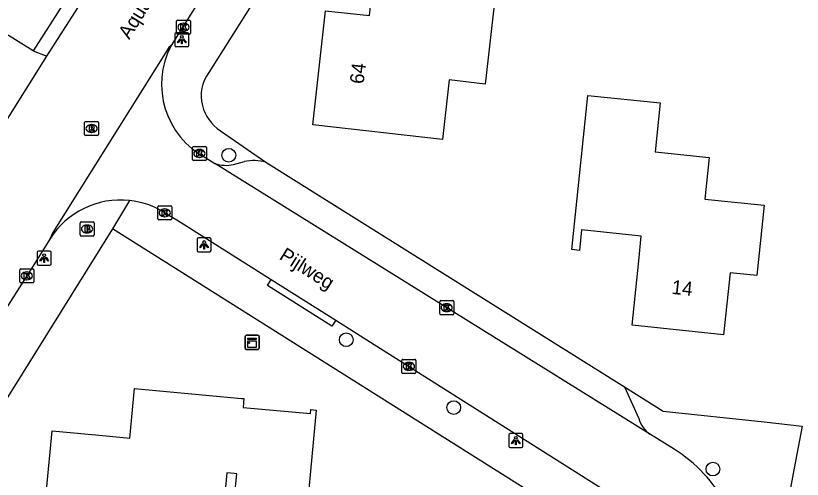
# Model space of a CAD drawing. Extents: x 162398 to 163643, y 386453 to 387397.
# Drawn here: x 162946.6 to 163002.7, y 387013.4 to 387046.4 of the extents above; entities that cross this region are included whole.
import ezdxf

# ---------------------------------------------------------------- set-up
doc = ezdxf.new("R2010")
doc.units = 0
for name, color, linetype in [('IMGEO_Boom', 7, 'Continuous'), ('IMGEO_Brandkraan', 7, 'Continuous'), ('IMGEO_Kast', 7, 'Continuous'), ('IMGEO_Kolk', 7, 'Continuous'), ('IMGEO_Lichtpunt', 7, 'Continuous'), ('IMGEO_Openbare_ruimte_label', 7, 'Continuous'), ('IMGEO_Pand', 7, 'Continuous'), ('IMGEO_Pand_nummerreeks', 7, 'Continuous'), ('IMGEO_Parkeervlak_open', 7, 'Continuous'), ('IMGEO_Rijbaan_lokaal_open', 7, 'Continuous'), ('IMGEO_Rioolput', 7, 'Continuous'), ('IMGEO_Voetpad_open', 7, 'Continuous')]:
    doc.layers.add(name, color=color, linetype=linetype)

msp = doc.modelspace()

# ---------------------------------------------------------------- linework, layer by layer
at = {"layer": 'IMGEO_Boom'}
for centre in [(162961.83, 387036.448), (162970.204, 387023.291), (162977.868, 387018.457), (162996.354, 387014.077)]:
    msp.add_circle(centre, 0.489, dxfattribs=at)
at = {"layer": 'IMGEO_Brandkraan'}
for p, q in [((162951.223, 387030.763), (162951.223, 387031.615)), ((162951.298, 387031.689), (162952.15, 387031.689)), ((162951.711, 387031.469), (162951.736, 387031.469)), ((162952.224, 387031.615), (162952.224, 387030.763)), ((162951.734, 387030.909), (162951.709, 387030.909)), ((162952.15, 387030.689), (162951.298, 387030.689))]:
    msp.add_line(p, q, dxfattribs=at)
for points in [[(162951.223, 387030.763), (162951.223, 387031.615)], [(162951.298, 387031.689), (162952.15, 387031.689)], [(162952.224, 387031.615), (162952.224, 387030.763)], [(162951.571, 387031.389), (162951.571, 387030.989), (162951.784, 387030.989)], [(162951.802, 387031.389), (162951.571, 387031.389)], [(162951.75, 387031.308), (162951.696, 387031.308), (162951.696, 387031.232)], [(162951.696, 387031.232), (162951.749, 387031.232)], [(162951.758, 387031.156), (162951.696, 387031.156), (162951.696, 387031.075)], [(162951.696, 387031.075), (162951.758, 387031.075)], [(162952.15, 387030.689), (162951.298, 387030.689)]]:
    msp.add_lwpolyline(points, dxfattribs=at)
for centre, radius, start, end in [((162951.3, 387031.613), 0.0765, 91.552, 178.448), ((162951.3, 387031.613), 0.0765, 91.552, 178.448), ((162952.148, 387031.613), 0.0765, 1.552, 88.448), ((162952.148, 387031.613), 0.0765, 1.552, 88.448), ((162951.751, 387031.27), 0.0379, 267.8285, 90.9355), ((162951.759, 387031.115), 0.0404, 269.8759, 90.5077), ((162951.79, 387031.24), 0.251, 268.6676, 293.5347), ((162951.806, 387031.244), 0.145, 59.4692, 91.5367), ((162951.831, 387031.291), 0.0922, 285.5137, 58.1501), ((162951.836, 387031.099), 0.105, 301.3115, 78.989), ((162951.3, 387030.765), 0.0765, 181.552, 268.448), ((162951.3, 387030.765), 0.0765, 181.552, 268.448), ((162952.148, 387030.765), 0.0765, 271.552, 358.448), ((162952.148, 387030.765), 0.0765, 271.552, 358.448)]:
    msp.add_arc(centre, radius, start, end, dxfattribs=at)
for centre, major_axis, ratio, start_param, end_param in [((162951.71, 387031.189), (-0.387, 0.002), 0.722429, 4.712389, 7.853982), ((162951.735, 387031.189), (-0.39, 0.002), 0.717154, 1.570796, 4.712389)]:
    msp.add_ellipse(centre, major_axis=major_axis, ratio=ratio, start_param=start_param, end_param=end_param, dxfattribs=at)
at = {"layer": 'IMGEO_Kast'}
for p, q in [((162963.07, 387023.61), (162963.911, 387023.61)), ((162963.911, 387023.61), (162963.07, 387023.61)), ((162962.995, 387022.685), (162962.995, 387023.526)), ((162962.995, 387023.526), (162962.995, 387022.685)), ((162963.995, 387023.535), (162963.995, 387022.694)), ((162963.995, 387022.694), (162963.995, 387023.535)), ((162963.92, 387022.61), (162963.079, 387022.61)), ((162963.079, 387022.61), (162963.92, 387022.61))]:
    msp.add_line(p, q, dxfattribs=at)
for points in [[(162963.19, 387023.4), (162963.79, 387023.4), (162963.79, 387023.315), (162963.19, 387023.315), (162963.19, 387023.4)], [(162963.19, 387023.225), (162963.79, 387023.225), (162963.79, 387022.736), (162963.19, 387022.736), (162963.19, 387023.225)]]:
    msp.add_lwpolyline(points, dxfattribs=at)
msp.add_circle((162963.274, 387023.074), 0.0377, dxfattribs=at)
for centre, start, end in [((162963.073, 387023.532), 92.4484, 184.2845), ((162963.073, 387023.532), 92.4484, 184.2845), ((162963.917, 387023.532), 2.4484, 94.2845), ((162963.917, 387023.532), 2.4484, 94.2845), ((162963.073, 387022.688), 182.4484, 274.2845), ((162963.073, 387022.688), 182.4484, 274.2845), ((162963.917, 387022.688), 272.4484, 4.2845), ((162963.917, 387022.688), 272.4484, 4.2845)]:
    msp.add_arc(centre, 0.0779, start, end, dxfattribs=at)
at = {"layer": 'IMGEO_Kolk'}
for p, q in [((162958.171, 387046.07), (162959.023, 387046.07)), ((162958.096, 387045.144), (162958.096, 387045.996)), ((162958.584, 387045.85), (162958.609, 387045.85)), ((162959.097, 387045.996), (162959.097, 387045.144)), ((162959.023, 387045.07), (162958.171, 387045.07)), ((162958.607, 387045.29), (162958.582, 387045.29)), ((162959.308, 387037.076), (162960.16, 387037.076)), ((162959.233, 387036.15), (162959.233, 387037.002)), ((162959.721, 387036.856), (162959.746, 387036.856)), ((162960.234, 387037.002), (162960.234, 387036.15)), ((162960.16, 387036.076), (162959.308, 387036.076)), ((162959.744, 387036.296), (162959.719, 387036.296)), ((162956.76, 387031.916), (162956.76, 387032.768)), ((162956.835, 387032.842), (162957.687, 387032.842)), ((162957.248, 387032.622), (162957.273, 387032.622)), ((162957.761, 387032.768), (162957.761, 387031.916)), ((162957.271, 387032.062), (162957.246, 387032.062)), ((162957.687, 387031.842), (162956.835, 387031.842)), ((162946.926, 387027.425), (162946.926, 387028.277)), ((162947.001, 387028.351), (162947.853, 387028.351)), ((162947.414, 387028.131), (162947.439, 387028.131)), ((162947.927, 387028.277), (162947.927, 387027.425)), ((162947.437, 387027.571), (162947.412, 387027.571)), ((162947.853, 387027.351), (162947.001, 387027.351)), ((162976.867, 387025.155), (162976.867, 387026.007)), ((162976.942, 387026.081), (162977.794, 387026.081)), ((162977.355, 387025.861), (162977.38, 387025.861)), ((162977.868, 387026.007), (162977.868, 387025.155)), ((162977.378, 387025.301), (162977.353, 387025.301)), ((162977.794, 387025.081), (162976.942, 387025.081)), ((162974.247, 387021.898), (162975.099, 387021.898)), ((162974.172, 387020.972), (162974.172, 387021.824)), ((162974.66, 387021.678), (162974.685, 387021.678)), ((162975.173, 387021.824), (162975.173, 387020.972)), ((162975.099, 387020.898), (162974.247, 387020.898)), ((162974.683, 387021.118), (162974.658, 387021.118))]:
    msp.add_line(p, q, dxfattribs=at)
for points in [[(162958.171, 387046.07), (162959.023, 387046.07)], [(162958.096, 387045.144), (162958.096, 387045.996)], [(162958.417, 387045.77), (162958.54, 387045.77), (162958.54, 387045.619), (162958.67, 387045.77), (162958.834, 387045.77), (162958.688, 387045.619), (162958.841, 387045.37), (162958.689, 387045.37), (162958.604, 387045.534), (162958.54, 387045.467), (162958.54, 387045.37), (162958.417, 387045.37), (162958.417, 387045.77)], [(162959.097, 387045.996), (162959.097, 387045.144)], [(162959.023, 387045.07), (162958.171, 387045.07)], [(162959.308, 387037.076), (162960.16, 387037.076)], [(162959.233, 387036.15), (162959.233, 387037.002)], [(162959.554, 387036.776), (162959.677, 387036.776), (162959.677, 387036.625), (162959.807, 387036.776), (162959.971, 387036.776), (162959.825, 387036.625), (162959.978, 387036.376), (162959.826, 387036.376), (162959.741, 387036.54), (162959.677, 387036.473), (162959.677, 387036.376), (162959.554, 387036.376), (162959.554, 387036.776)], [(162960.234, 387037.002), (162960.234, 387036.15)], [(162960.16, 387036.076), (162959.308, 387036.076)], [(162956.76, 387031.916), (162956.76, 387032.768)], [(162956.835, 387032.842), (162957.687, 387032.842)], [(162957.081, 387032.542), (162957.204, 387032.542), (162957.204, 387032.391), (162957.334, 387032.542), (162957.498, 387032.542), (162957.352, 387032.391), (162957.505, 387032.142), (162957.353, 387032.142), (162957.268, 387032.306), (162957.204, 387032.239), (162957.204, 387032.142), (162957.081, 387032.142), (162957.081, 387032.542)], [(162957.761, 387032.768), (162957.761, 387031.916)], [(162957.687, 387031.842), (162956.835, 387031.842)], [(162946.926, 387027.425), (162946.926, 387028.277)], [(162947.001, 387028.351), (162947.853, 387028.351)], [(162947.927, 387028.277), (162947.927, 387027.425)], [(162947.247, 387028.051), (162947.37, 387028.051), (162947.37, 387027.9), (162947.5, 387028.051), (162947.664, 387028.051), (162947.518, 387027.9), (162947.671, 387027.651), (162947.519, 387027.651), (162947.434, 387027.815), (162947.37, 387027.748), (162947.37, 387027.651), (162947.247, 387027.651), (162947.247, 387028.051)], [(162947.853, 387027.351), (162947.001, 387027.351)], [(162976.867, 387025.155), (162976.867, 387026.007)], [(162976.942, 387026.081), (162977.794, 387026.081)], [(162977.868, 387026.007), (162977.868, 387025.155)], [(162977.188, 387025.781), (162977.311, 387025.781), (162977.311, 387025.63), (162977.441, 387025.781), (162977.605, 387025.781), (162977.459, 387025.63), (162977.612, 387025.381), (162977.46, 387025.381), (162977.375, 387025.545), (162977.311, 387025.478), (162977.311, 387025.381), (162977.188, 387025.381), (162977.188, 387025.781)], [(162977.794, 387025.081), (162976.942, 387025.081)], [(162974.247, 387021.898), (162975.099, 387021.898)], [(162974.172, 387020.972), (162974.172, 387021.824)], [(162974.493, 387021.598), (162974.616, 387021.598), (162974.616, 387021.447), (162974.746, 387021.598), (162974.91, 387021.598), (162974.764, 387021.447), (162974.917, 387021.198), (162974.765, 387021.198), (162974.68, 387021.362), (162974.616, 387021.295), (162974.616, 387021.198), (162974.493, 387021.198), (162974.493, 387021.598)], [(162975.173, 387021.824), (162975.173, 387020.972)], [(162975.099, 387020.898), (162974.247, 387020.898)]]:
    msp.add_lwpolyline(points, dxfattribs=at)
for centre, start, end in [((162958.173, 387045.994), 91.552, 178.448), ((162958.173, 387045.994), 91.552, 178.448), ((162959.021, 387045.994), 1.552, 88.448), ((162959.021, 387045.994), 1.552, 88.448), ((162958.173, 387045.146), 181.552, 268.448), ((162958.173, 387045.146), 181.552, 268.448), ((162959.021, 387045.146), 271.552, 358.448), ((162959.021, 387045.146), 271.552, 358.448), ((162959.31, 387037), 91.552, 178.448), ((162959.31, 387037), 91.552, 178.448), ((162960.158, 387037), 1.552, 88.448), ((162960.158, 387037), 1.552, 88.448), ((162959.31, 387036.152), 181.552, 268.448), ((162959.31, 387036.152), 181.552, 268.448), ((162960.158, 387036.152), 271.552, 358.448), ((162960.158, 387036.152), 271.552, 358.448), ((162956.837, 387032.766), 91.552, 178.448), ((162956.837, 387032.766), 91.552, 178.448), ((162957.685, 387032.766), 1.552, 88.448), ((162957.685, 387032.766), 1.552, 88.448), ((162956.837, 387031.918), 181.552, 268.448), ((162956.837, 387031.918), 181.552, 268.448), ((162957.685, 387031.918), 271.552, 358.448), ((162957.685, 387031.918), 271.552, 358.448), ((162947.003, 387028.275), 91.552, 178.448), ((162947.003, 387028.275), 91.552, 178.448), ((162947.851, 387028.275), 1.552, 88.448), ((162947.851, 387028.275), 1.552, 88.448), ((162947.003, 387027.427), 181.552, 268.448), ((162947.003, 387027.427), 181.552, 268.448), ((162947.851, 387027.427), 271.552, 358.448), ((162947.851, 387027.427), 271.552, 358.448), ((162976.944, 387026.005), 91.552, 178.448), ((162976.944, 387026.005), 91.552, 178.448), ((162977.792, 387026.005), 1.552, 88.448), ((162977.792, 387026.005), 1.552, 88.448), ((162976.944, 387025.157), 181.552, 268.448), ((162976.944, 387025.157), 181.552, 268.448), ((162977.792, 387025.157), 271.552, 358.448), ((162977.792, 387025.157), 271.552, 358.448), ((162974.249, 387021.822), 91.552, 178.448), ((162974.249, 387021.822), 91.552, 178.448), ((162975.097, 387021.822), 1.552, 88.448), ((162975.097, 387021.822), 1.552, 88.448), ((162974.249, 387020.974), 181.552, 268.448), ((162974.249, 387020.974), 181.552, 268.448), ((162975.097, 387020.974), 271.552, 358.448), ((162975.097, 387020.974), 271.552, 358.448)]:
    msp.add_arc(centre, 0.0765, start, end, dxfattribs=at)
for centre, major_axis, ratio, start_param, end_param in [((162958.583, 387045.57), (-0.387, 0.002), 0.722429, 4.712389, 7.853982), ((162958.608, 387045.57), (-0.39, 0.002), 0.717154, 1.570796, 4.712389), ((162959.72, 387036.576), (-0.387, 0.002), 0.722429, 4.712389, 7.853982), ((162959.745, 387036.576), (-0.39, 0.002), 0.717154, 1.570796, 4.712389), ((162957.247, 387032.342), (-0.387, 0.002), 0.722429, 4.712389, 7.853982), ((162957.272, 387032.342), (-0.39, 0.002), 0.717154, 1.570796, 4.712389), ((162947.413, 387027.851), (-0.387, 0.002), 0.722429, 4.712389, 7.853982), ((162947.438, 387027.851), (-0.39, 0.002), 0.717154, 1.570796, 4.712389), ((162977.354, 387025.581), (-0.387, 0.002), 0.722429, 4.712389, 7.853982), ((162977.379, 387025.581), (-0.39, 0.002), 0.717154, 1.570796, 4.712389), ((162974.659, 387021.398), (-0.387, 0.002), 0.722429, 4.712389, 7.853982), ((162974.684, 387021.398), (-0.39, 0.002), 0.717154, 1.570796, 4.712389)]:
    msp.add_ellipse(centre, major_axis=major_axis, ratio=ratio, start_param=start_param, end_param=end_param, dxfattribs=at)
at = {"layer": 'IMGEO_Lichtpunt'}
for p, q in [((162957.983, 387045.087), (162957.983, 387044.28)), ((162957.983, 387045.087), (162957.983, 387044.28)), ((162958.885, 387045.182), (162958.077, 387045.182)), ((162958.885, 387045.182), (162958.077, 387045.182)), ((162958.979, 387044.28), (162958.979, 387045.087)), ((162958.979, 387044.28), (162958.979, 387045.087)), ((162958.077, 387044.186), (162958.885, 387044.186)), ((162958.077, 387044.186), (162958.885, 387044.186)), ((162959.566, 387030.462), (162959.566, 387029.655)), ((162959.566, 387030.462), (162959.566, 387029.655)), ((162960.468, 387030.557), (162959.66, 387030.557)), ((162960.468, 387030.557), (162959.66, 387030.557)), ((162960.562, 387029.655), (162960.562, 387030.462)), ((162960.562, 387029.655), (162960.562, 387030.462)), ((162948.17, 387029.515), (162948.17, 387028.708)), ((162948.17, 387029.515), (162948.17, 387028.708)), ((162949.072, 387029.61), (162948.264, 387029.61)), ((162949.072, 387029.61), (162948.264, 387029.61)), ((162949.166, 387028.708), (162949.166, 387029.515)), ((162949.166, 387028.708), (162949.166, 387029.515)), ((162959.66, 387029.561), (162960.468, 387029.561)), ((162959.66, 387029.561), (162960.468, 387029.561)), ((162948.264, 387028.614), (162949.072, 387028.614)), ((162948.264, 387028.614), (162949.072, 387028.614)), ((162981.801, 387016.509), (162981.801, 387015.702)), ((162981.801, 387016.509), (162981.801, 387015.702)), ((162982.703, 387016.604), (162981.895, 387016.604)), ((162982.703, 387016.604), (162981.895, 387016.604)), ((162982.797, 387015.702), (162982.797, 387016.509)), ((162982.797, 387015.702), (162982.797, 387016.509)), ((162981.895, 387015.608), (162982.703, 387015.608)), ((162981.895, 387015.608), (162982.703, 387015.608))]:
    msp.add_line(p, q, dxfattribs=at)
for points in [[(162958.357, 387044.751), (162958.396, 387044.723), (162958.208, 387044.461), (162958.17, 387044.488), (162958.357, 387044.751)], [(162958.459, 387044.703), (162958.506, 387044.703), (162958.506, 387044.381), (162958.459, 387044.381), (162958.459, 387044.703)], [(162958.569, 387044.723), (162958.607, 387044.75), (162958.794, 387044.488), (162958.755, 387044.46), (162958.569, 387044.723)], [(162959.94, 387030.126), (162959.979, 387030.098), (162959.791, 387029.836), (162959.753, 387029.863), (162959.94, 387030.126)], [(162960.042, 387030.078), (162960.089, 387030.078), (162960.089, 387029.756), (162960.042, 387029.756), (162960.042, 387030.078)], [(162960.152, 387030.098), (162960.19, 387030.125), (162960.377, 387029.863), (162960.338, 387029.835), (162960.152, 387030.098)], [(162948.544, 387029.179), (162948.583, 387029.151), (162948.395, 387028.889), (162948.357, 387028.916), (162948.544, 387029.179)], [(162948.756, 387029.151), (162948.794, 387029.178), (162948.981, 387028.916), (162948.942, 387028.888), (162948.756, 387029.151)], [(162948.646, 387029.131), (162948.693, 387029.131), (162948.693, 387028.809), (162948.646, 387028.809), (162948.646, 387029.131)], [(162982.175, 387016.173), (162982.214, 387016.145), (162982.026, 387015.883), (162981.988, 387015.91), (162982.175, 387016.173)], [(162982.277, 387016.125), (162982.324, 387016.125), (162982.324, 387015.803), (162982.277, 387015.803), (162982.277, 387016.125)], [(162982.387, 387016.145), (162982.425, 387016.172), (162982.612, 387015.91), (162982.573, 387015.882), (162982.387, 387016.145)]]:
    msp.add_lwpolyline(points, dxfattribs=at)
for centre in [(162958.482, 387044.885), (162960.065, 387030.26), (162948.669, 387029.313), (162982.3, 387016.307)]:
    msp.add_circle(centre, 0.0994, dxfattribs=at)
for centre, start, end in [((162958.077, 387045.087), 90, 180), ((162958.077, 387045.087), 90, 180), ((162958.885, 387045.087), 0, 90), ((162958.885, 387045.087), 0, 90), ((162958.077, 387044.28), 180, 270), ((162958.077, 387044.28), 180, 270), ((162958.885, 387044.28), 270, 0), ((162958.885, 387044.28), 270, 360), ((162959.66, 387030.462), 90, 180), ((162959.66, 387030.462), 90, 180), ((162960.468, 387030.462), 0, 90), ((162960.468, 387030.462), 0, 90), ((162948.264, 387029.515), 90, 180), ((162948.264, 387029.515), 90, 180), ((162949.072, 387029.515), 0, 90), ((162949.072, 387029.515), 0, 90), ((162959.66, 387029.655), 180, 270), ((162959.66, 387029.655), 180, 270), ((162960.468, 387029.655), 270, 0), ((162960.468, 387029.655), 270, 360), ((162948.264, 387028.708), 180, 270), ((162948.264, 387028.708), 180, 270), ((162949.072, 387028.708), 270, 0), ((162949.072, 387028.708), 270, 360), ((162981.895, 387016.509), 90, 180), ((162981.895, 387016.509), 90, 180), ((162982.703, 387016.509), 0, 90), ((162982.703, 387016.509), 0, 90), ((162981.895, 387015.702), 180, 270), ((162981.895, 387015.702), 180, 270), ((162982.703, 387015.702), 270, 0), ((162982.703, 387015.702), 270, 360)]:
    msp.add_arc(centre, 0.0946, start, end, dxfattribs=at)
at = {"layer": 'IMGEO_Pand'}
for points in [[(162980.122, 387041.524), (162977.543, 387041.815), (162977.063, 387037.568), (162967.816, 387038.612), (162968.734, 387046.749), (162971.862, 387046.396), (162972.389, 387051.073), (162981.089, 387050.091), (162980.122, 387041.524)], [(162990.584, 387024.325), (162991.062, 387028.93), (162991.244, 387030.682), (162986.984, 387031.125), (162986.832, 387029.662), (162986.283, 387029.719), (162987.425, 387040.71), (162992.586, 387040.173), (162992.224, 387036.693), (162996.078, 387036.292), (162995.77, 387033.327), (163000, 387032.888), (162999.492, 387027.87), (162997.572, 387028.069), (162997.112, 387023.646), (162990.584, 387024.325)], [(162948.433, 387008.35), (162949.222, 387016.807), (162953.078, 387016.447), (162954.772, 387016.289), (162955.102, 387019.828), (162962.745, 387019.114), (162962.905, 387019.099), (162962.847, 387018.477), (162967.657, 387018.028), (162967.684, 387018.313), (162968.062, 387018.278), (162967.442, 387011.633), (162962.239, 387012.119), (162962.39, 387013.736), (162962.201, 387013.754), (162961.693, 387013.801), (162961.153, 387008.025), (162961.083, 387008.032), (162958.553, 387008.268), (162958.473, 387007.412), (162948.433, 387008.35)]]:
    msp.add_lwpolyline(points, dxfattribs=at)
at = {"layer": 'IMGEO_Parkeervlak_open'}
msp.add_lwpolyline([(162964.459, 387035.953), (162990.052, 387019.93)], dxfattribs=at)
at = {"layer": 'IMGEO_Rijbaan_lokaal_open'}
for points in [[(162948.849, 387043.507), (162966.768, 387071.483), (162969.628, 387075.626), (162972.815, 387079.637), (162976.657, 387083.529)], [(162947.885, 387043.899), (162935.398, 387051.666), (162934.581, 387052.537), (162934.413, 387053.638)], [(162960.889, 387049.333), (162957.708, 387044.272)], [(162947.885, 387043.899), (162948.849, 387043.507)], [(162957.708, 387044.272), (162957.556, 387044.115), (162949.283, 387030.941), (162949.072, 387030.463)], [(162945.907, 387038.803), (162948.849, 387043.507)], [(162960.197, 387036.254), (162960.832, 387035.859)], [(162991.899, 387016.536), (162977.884, 387025.258), (162960.832, 387035.859)], [(162957.263, 387032.341), (162958.126, 387031.834), (162964.858, 387027.592)], [(162949.072, 387030.463), (162948.049, 387028.821), (162945.076, 387024.193), (162943.715, 387022.032)], [(162964.858, 387027.592), (162969.451, 387024.697)], [(162969.451, 387024.697), (162971.944, 387023.126), (162990.211, 387011.566)], [(162993.578, 387015.491), (162991.899, 387016.536)]]:
    msp.add_lwpolyline(points, dxfattribs=at)
for centre, radius, start, end in [((162962.984, 387041.515), 5.953, 152.4074, 242.0841), ((162954.102, 387027.328), 5.928, 83.8538, 148.0644), ((162954.095, 387027.312), 5.944, 57.7886, 83.7971), ((162987.964, 387006.475), 10.621, 28.3295, 58.0902)]:
    msp.add_arc(centre, radius, start, end, dxfattribs=at)
at = {"layer": 'IMGEO_Rioolput'}
for p, q in [((162951.545, 387037.925), (162951.545, 387038.777)), ((162951.62, 387038.851), (162952.472, 387038.851)), ((162952.546, 387038.777), (162952.546, 387037.925)), ((162952.033, 387038.631), (162952.058, 387038.631)), ((162952.472, 387037.851), (162951.62, 387037.851)), ((162952.056, 387038.071), (162952.031, 387038.071))]:
    msp.add_line(p, q, dxfattribs=at)
for points in [[(162951.545, 387037.925), (162951.545, 387038.777)], [(162951.62, 387038.851), (162952.472, 387038.851)], [(162952.546, 387038.777), (162952.546, 387037.925)], [(162952.134, 387038.549), (162951.882, 387038.551), (162951.882, 387038.151)], [(162951.882, 387038.151), (162952.006, 387038.151), (162952.006, 387038.313), (162952.017, 387038.313)], [(162952.06, 387038.47), (162952.006, 387038.47), (162952.006, 387038.389)], [(162952.006, 387038.389), (162952.058, 387038.389)], [(162952.064, 387038.284), (162952.135, 387038.151), (162952.275, 387038.151), (162952.21, 387038.277)], [(162952.472, 387037.851), (162951.62, 387037.851)]]:
    msp.add_lwpolyline(points, dxfattribs=at)
for centre, radius, start, end in [((162951.622, 387038.775), 0.0765, 91.552, 178.448), ((162951.622, 387038.775), 0.0765, 91.552, 178.448), ((162952.47, 387038.775), 0.0765, 1.552, 88.448), ((162952.47, 387038.775), 0.0765, 1.552, 88.448), ((162952.016, 387038.26), 0.0533, 26.0293, 88.6989), ((162952.042, 387038.578), 0.19, 274.7715, 282.9687), ((162952.066, 387038.374), 0.0964, 77.0061, 93.1865), ((162952.08, 387038.431), 0.0378, 276.6634, 79.6772), ((162952.133, 387038.439), 0.109, 350.3612, 89.416), ((162952.131, 387038.439), 0.112, 277.5842, 350.9817), ((162952.115, 387038.224), 0.108, 29.5134, 73.7905), ((162951.622, 387037.927), 0.0765, 181.552, 268.448), ((162951.622, 387037.927), 0.0765, 181.552, 268.448), ((162952.47, 387037.927), 0.0765, 271.552, 358.448), ((162952.47, 387037.927), 0.0765, 271.552, 358.448)]:
    msp.add_arc(centre, radius, start, end, dxfattribs=at)
for centre, major_axis, ratio, start_param, end_param in [((162952.032, 387038.351), (-0.387, 0.002), 0.722429, 4.712389, 7.853982), ((162952.057, 387038.351), (-0.39, 0.002), 0.717154, 1.570796, 4.712389)]:
    msp.add_ellipse(centre, major_axis=major_axis, ratio=ratio, start_param=start_param, end_param=end_param, dxfattribs=at)
at = {"layer": 'IMGEO_Voetpad_open'}
for points in [[(162979.934, 387072.163), (162977.128, 387068.53), (162974.731, 387065.026), (162960.405, 387042.352)], [(162964.245, 387069.484), (162947.885, 387043.899)], [(162961.225, 387038.18), (162964.459, 387035.953)], [(162962.161, 387035.785), (162962.937, 387035.997)], [(162954.737, 387033.221), (162953.541, 387031.202)], [(162953.541, 387031.202), (162934.073, 387000), (162925.999, 386987.383), (162920.22, 386977.995), (162917.756, 386973.029), (162916.265, 386969.23), (162904.686, 386937.076)], [(162989.314, 387008.671), (162953.541, 387031.202)], [(162969.451, 387024.697), (162969.188, 387024.274), (162964.595, 387027.168), (162964.858, 387027.592)], [(162990.052, 387019.93), (162992.795, 387018.215), (163000, 387017.439), (163002.724, 387017.146), (163002.153, 387014.133), (163000, 387002.568), (162999.522, 387000), (162999.273, 386998.733)], [(162990.052, 387019.93), (162991.074, 387017.691)]]:
    msp.add_lwpolyline(points, dxfattribs=at)
for centre, radius, start, end in [((162962.615, 387040.699), 2.76, 143.2137, 195.0422), ((162962.992, 387040.782), 3.145, 194.7138, 235.8186), ((162963.609, 387032.908), 3.161, 74.4079, 102.2803), ((162961.626, 387038.149), 2.424, 250.8758, 282.7502), ((162992.996, 387018.192), 1.986, 194.6011, 236.4743)]:
    msp.add_arc(centre, radius, start, end, dxfattribs=at)

# ---------------------------------------------------------------- texts
at = {"layer": 'IMGEO_Openbare_ruimte_label'}
for s, rotation, p in [('Aquariuslaan', 57.9946, (162954.725, 387044.651)), ('Pijlweg', 327.7881, (162965.363, 387029.08))]:
    msp.add_text(s, height=1, rotation=rotation, dxfattribs=at).set_placement(p)
at = {"layer": 'IMGEO_Pand_nummerreeks'}
for s, rotation, p in [('64', 83.5632, (162971.442, 387041.491)), ('14', 354.0618, (162993.377, 387026.568))]:
    msp.add_text(s, height=1, rotation=rotation, dxfattribs=at).set_placement(p)

doc.saveas('drawing.dxf')
